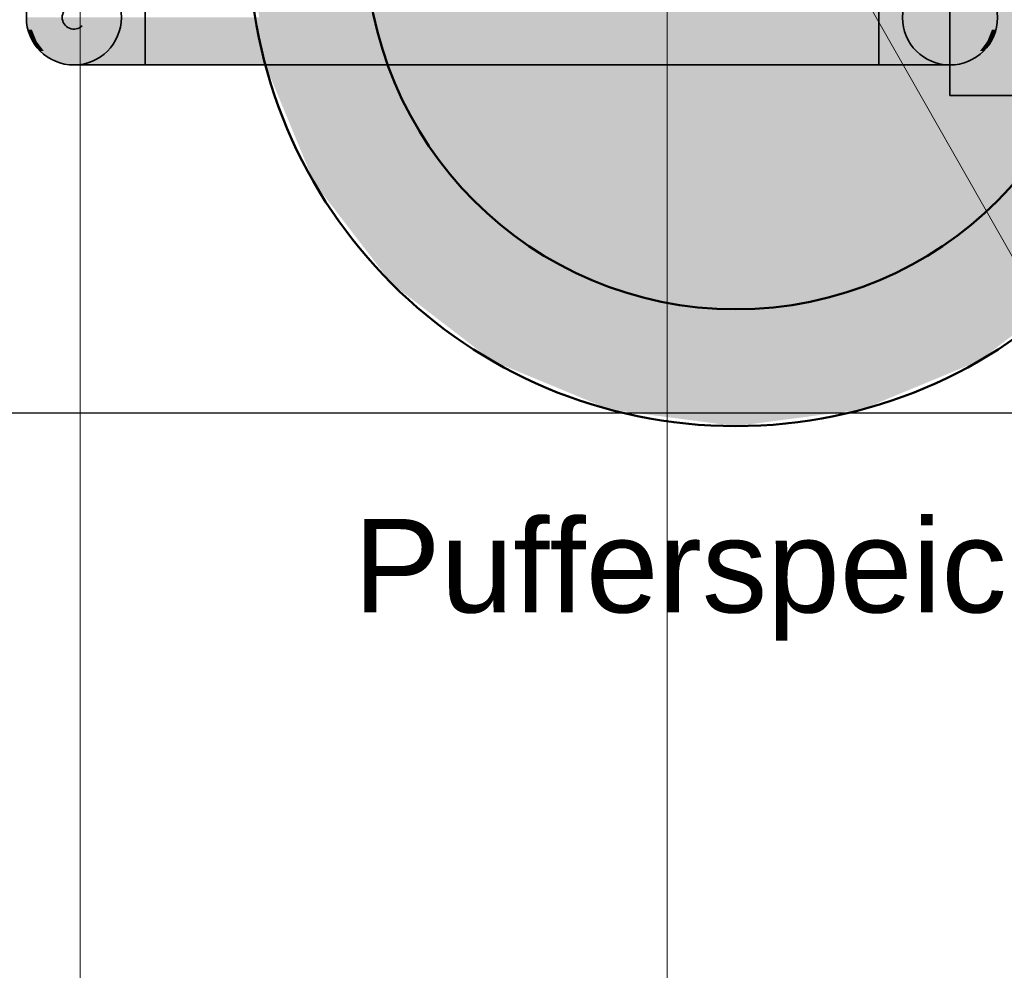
# Model space of a CAD drawing. Extents: x -459 to 541, y -543 to 550.
# Tile 325 of 577: x 110 to 135, y 305 to 330. Entities that reach past the tile are written whole.
import ezdxf
from ezdxf.lldxf.tags import DXFTag

# ---------------------------------------------------------------- set-up
doc = ezdxf.new("R2010")
doc.units = 0
doc.layers.get('0').update_dxf_attribs({"lineweight": 35})
for name, color, linetype, lineweight in [('0-Shading', 7, 'Continuous', 35), ('5_UG-BESTAND', 7, 'Continuous', 25), ('5_UG-NEU', 7, 'Continuous', 25)]:
    doc.layers.add(name, color=color, linetype=linetype, lineweight=lineweight)
for name, color, linetype, lineweight, true_color in [('H_Heizung', 1, 'Continuous', 35, 0xff0000), ('H_Vorlauf', 1, 'Continuous', 35, 0xff0000), ('X_Geometrie', 3, 'Continuous', 50, 0x00ff00), ('X_Geometrie-Shading', 3, 'Continuous', 50, 0x00ff00), ('X_Schnittangaben', 7, 'Continuous', 25, 0xc0c0c0), ('X_Text', 2, 'Continuous', 35, 0xffff00)]:
    doc.layers.add(name, color=color, linetype=linetype, lineweight=lineweight, true_color=true_color)
doc.styles.get("Standard").update_dxf_attribs({"font": 'arial.ttf'})
tags = doc.linetypes.add('PUNKT2_S9', pattern=[0.0005, 0, -0.0005]).pattern_tags.tags
tags[6:7] = [DXFTag(74, 4), DXFTag(75, 0), DXFTag(340, '0'), DXFTag(46, 1.0), DXFTag(50, 0.0), DXFTag(44, 0.0), DXFTag(45, 0.0)]
tags[4:5] = [DXFTag(74, 4), DXFTag(75, 0), DXFTag(340, '0'), DXFTag(46, 1.0), DXFTag(50, 0.0), DXFTag(44, 0.0), DXFTag(45, 0.0)]
tags = doc.linetypes.add('STRICHPUNKT2', pattern=[12.7, 6.35, -3.175, 0, -3.175]).pattern_tags.tags
tags[10:11] = [DXFTag(74, 4), DXFTag(75, 0), DXFTag(340, '0'), DXFTag(46, 0.0), DXFTag(50, 0.0), DXFTag(44, 0.0), DXFTag(45, 0.0)]
tags[8:9] = [DXFTag(74, 4), DXFTag(75, 0), DXFTag(340, '0'), DXFTag(46, 0.0), DXFTag(50, 0.0), DXFTag(44, 0.0), DXFTag(45, 0.0)]
tags[6:7] = [DXFTag(74, 4), DXFTag(75, 0), DXFTag(340, '0'), DXFTag(46, 0.0), DXFTag(50, 0.0), DXFTag(44, 0.0), DXFTag(45, 0.0)]
tags[4:5] = [DXFTag(74, 4), DXFTag(75, 0), DXFTag(340, '0'), DXFTag(46, 0.0), DXFTag(50, 0.0), DXFTag(44, 0.0), DXFTag(45, 0.0)]
tags = doc.linetypes.add('STRICHPUNKT2_S5', pattern=[0.01, 0.008, -0.001, 0, -0.001]).pattern_tags.tags
tags[10:11] = [DXFTag(74, 4), DXFTag(75, 0), DXFTag(340, '0'), DXFTag(46, 1.0), DXFTag(50, 0.0), DXFTag(44, 0.0), DXFTag(45, 0.0)]
tags[8:9] = [DXFTag(74, 4), DXFTag(75, 0), DXFTag(340, '0'), DXFTag(46, 1.0), DXFTag(50, 0.0), DXFTag(44, 0.0), DXFTag(45, 0.0)]
tags[6:7] = [DXFTag(74, 4), DXFTag(75, 0), DXFTag(340, '0'), DXFTag(46, 1.0), DXFTag(50, 0.0), DXFTag(44, 0.0), DXFTag(45, 0.0)]
tags[4:5] = [DXFTag(74, 4), DXFTag(75, 0), DXFTag(340, '0'), DXFTag(46, 1.0), DXFTag(50, 0.0), DXFTag(44, 0.0), DXFTag(45, 0.0)]
tags = doc.linetypes.add('VERDECKT2_S2', pattern=[0.0027, 0.002, -0.0007]).pattern_tags.tags
tags[6:7] = [DXFTag(74, 4), DXFTag(75, 0), DXFTag(340, '0'), DXFTag(46, 1.0), DXFTag(50, 0.0), DXFTag(44, 0.0), DXFTag(45, 0.0)]
tags[4:5] = [DXFTag(74, 4), DXFTag(75, 0), DXFTag(340, '0'), DXFTag(46, 1.0), DXFTag(50, 0.0), DXFTag(44, 0.0), DXFTag(45, 0.0)]

# ---------------------------------------------------------------- blocks, each defined once
blk = doc.blocks.new('Shading-A07ALAKX1N', base_point=(152.549, 262.235))
at = {"layer": '0-Shading', "color": 14, "true_color": 0x900000}
for points in [[(109.946, 329.569), (109.906, 329.885), (109.843, 329.569), (109.802, 329.885)], [(134.697, 329.569), (134.738, 329.885), (134.594, 329.569), (134.634, 329.885)], [(112.852, 328.665), (112.852, 328.707), (112.378, 328.665), (112.297, 328.707)], [(112.852, 328.707), (112.852, 328.665), (131.688, 328.707), (131.688, 328.665)], [(132.162, 328.665), (132.244, 328.707), (131.688, 328.665), (131.688, 328.707)]]:
    blk.add_solid(points, dxfattribs=at)
at = {"layer": '0-Shading', "color": 14, "true_color": 0xaf0000}
for points in [[(110.247, 329.569), (110.211, 329.885), (109.946, 329.569), (109.906, 329.885)], [(134.594, 329.569), (134.634, 329.885), (134.294, 329.569), (134.33, 329.885)], [(111.127, 328.829), (110.948, 329.023), (110.739, 328.829), (110.52, 329.023)], [(133.801, 328.829), (134.02, 329.023), (133.413, 328.829), (133.592, 329.023)]]:
    blk.add_solid(points, dxfattribs=at)
at = {"layer": '0-Shading', "color": 12, "true_color": 0xcc0000}
for points in [[(110.725, 329.569), (110.695, 329.885), (110.247, 329.569), (110.211, 329.885)], [(134.294, 329.569), (134.33, 329.885), (133.815, 329.569), (133.845, 329.885)], [(112.852, 328.829), (112.852, 329.023), (112.22, 328.829), (112.155, 329.023)], [(132.32, 328.829), (132.385, 329.023), (131.688, 328.829), (131.688, 329.023)]]:
    blk.add_solid(points, dxfattribs=at)
at = {"layer": '0-Shading', "color": 12, "true_color": 0xe30000}
for points in [[(111.348, 329.569), (111.327, 329.885), (110.725, 329.569), (110.695, 329.885)], [(133.815, 329.569), (133.845, 329.885), (133.192, 329.569), (133.213, 329.885)]]:
    blk.add_solid(points, dxfattribs=at)
at = {"layer": '0-Shading', "color": 1, "true_color": 0xf40000}
for points in [[(112.073, 329.569), (112.062, 329.885), (111.348, 329.569), (111.327, 329.885)], [(133.192, 329.569), (133.213, 329.885), (132.467, 329.569), (132.478, 329.885)], [(112.852, 329.275), (112.852, 329.569), (112.105, 329.275), (112.073, 329.569)], [(132.435, 329.275), (132.467, 329.569), (131.688, 329.275), (131.688, 329.569)]]:
    blk.add_solid(points, dxfattribs=at)
at = {"layer": '0-Shading', "color": 1, "true_color": 0xfc0000}
for points in [[(112.852, 329.569), (112.852, 329.885), (112.073, 329.569), (112.062, 329.885)], [(132.467, 329.569), (132.478, 329.885), (131.688, 329.569), (131.688, 329.885)]]:
    blk.add_solid(points, dxfattribs=at)
at = {"layer": '0-Shading', "color": 1, "true_color": 0xfd0000}
blk.add_solid([(112.852, 329.885), (112.852, 329.569), (131.688, 329.885), (131.688, 329.569)], dxfattribs=at)
at = {"layer": '0-Shading', "color": 14, "true_color": 0x8e0000}
for points in [[(110.064, 329.275), (109.946, 329.569), (109.965, 329.275), (109.843, 329.569)], [(134.575, 329.275), (134.697, 329.569), (134.476, 329.275), (134.594, 329.569)]]:
    blk.add_solid(points, dxfattribs=at)
at = {"layer": '0-Shading', "color": 14, "true_color": 0xac0000}
for points in [[(110.352, 329.275), (110.247, 329.569), (110.064, 329.275), (109.946, 329.569)], [(134.476, 329.275), (134.594, 329.569), (134.188, 329.275), (134.294, 329.569)], [(112.297, 328.707), (112.22, 328.829), (111.779, 328.707), (111.632, 328.829)], [(132.761, 328.707), (132.908, 328.829), (132.244, 328.707), (132.32, 328.829)]]:
    blk.add_solid(points, dxfattribs=at)
at = {"layer": '0-Shading', "color": 12, "true_color": 0xc70000}
for points in [[(110.811, 329.275), (110.725, 329.569), (110.352, 329.275), (110.247, 329.569)], [(134.188, 329.275), (134.294, 329.569), (133.729, 329.275), (133.815, 329.569)], [(112.22, 328.829), (112.155, 329.023), (111.632, 328.829), (111.506, 329.023)], [(132.908, 328.829), (133.034, 329.023), (132.32, 328.829), (132.385, 329.023)]]:
    blk.add_solid(points, dxfattribs=at)
at = {"layer": '0-Shading', "color": 12, "true_color": 0xdd0000}
for points in [[(111.409, 329.275), (111.348, 329.569), (110.811, 329.275), (110.725, 329.569)], [(133.729, 329.275), (133.815, 329.569), (133.131, 329.275), (133.192, 329.569)], [(112.155, 329.023), (112.105, 329.275), (111.506, 329.023), (111.409, 329.275)], [(133.034, 329.023), (133.131, 329.275), (132.385, 329.023), (132.435, 329.275)]]:
    blk.add_solid(points, dxfattribs=at)
at = {"layer": '0-Shading', "color": 1, "true_color": 0xec0000}
for points in [[(112.105, 329.275), (112.073, 329.569), (111.409, 329.275), (111.348, 329.569)], [(133.131, 329.275), (133.192, 329.569), (132.435, 329.275), (132.467, 329.569)]]:
    blk.add_solid(points, dxfattribs=at)
at = {"layer": '0-Shading', "color": 1, "true_color": 0xf50000}
blk.add_solid([(112.852, 329.569), (112.852, 329.275), (131.688, 329.569), (131.688, 329.275)], dxfattribs=at)
at = {"layer": '0-Shading', "color": 14, "true_color": 0x8c0000}
for points in [[(110.251, 329.023), (110.064, 329.275), (110.159, 329.023), (109.965, 329.275)], [(134.381, 329.023), (134.575, 329.275), (134.289, 329.023), (134.476, 329.275)], [(111.937, 328.665), (111.779, 328.707), (111.558, 328.665), (111.335, 328.707)], [(132.982, 328.665), (133.205, 328.707), (132.603, 328.665), (132.761, 328.707)]]:
    blk.add_solid(points, dxfattribs=at)
at = {"layer": '0-Shading', "color": 14, "true_color": 0xa60000}
for points in [[(110.52, 329.023), (110.352, 329.275), (110.251, 329.023), (110.064, 329.275)], [(134.289, 329.023), (134.476, 329.275), (134.02, 329.023), (134.188, 329.275)], [(111.779, 328.707), (111.632, 328.829), (111.335, 328.707), (111.127, 328.829)], [(133.205, 328.707), (133.413, 328.829), (132.761, 328.707), (132.908, 328.829)]]:
    blk.add_solid(points, dxfattribs=at)
at = {"layer": '0-Shading', "color": 12, "true_color": 0xbd0000}
for points in [[(110.948, 329.023), (110.811, 329.275), (110.52, 329.023), (110.352, 329.275)], [(134.02, 329.023), (134.188, 329.275), (133.592, 329.023), (133.729, 329.275)], [(111.632, 328.829), (111.506, 329.023), (111.127, 328.829), (110.948, 329.023)], [(133.413, 328.829), (133.592, 329.023), (132.908, 328.829), (133.034, 329.023)]]:
    blk.add_solid(points, dxfattribs=at)
at = {"layer": '0-Shading', "color": 12, "true_color": 0xd00000}
for points in [[(111.506, 329.023), (111.409, 329.275), (110.948, 329.023), (110.811, 329.275)], [(133.592, 329.023), (133.729, 329.275), (133.034, 329.023), (133.131, 329.275)]]:
    blk.add_solid(points, dxfattribs=at)
at = {"layer": '0-Shading', "color": 12, "true_color": 0xe40000}
for points in [[(112.852, 329.023), (112.852, 329.275), (112.155, 329.023), (112.105, 329.275)], [(112.852, 329.275), (112.852, 329.023), (131.688, 329.275), (131.688, 329.023)], [(132.385, 329.023), (132.435, 329.275), (131.688, 329.023), (131.688, 329.275)]]:
    blk.add_solid(points, dxfattribs=at)
at = {"layer": '0-Shading', "color": 16, "true_color": 0x890000}
for points in [[(110.495, 328.829), (110.251, 329.023), (110.412, 328.829), (110.159, 329.023)], [(134.128, 328.829), (134.381, 329.023), (134.045, 328.829), (134.289, 329.023)], [(111.558, 328.665), (111.335, 328.707), (111.267, 328.665), (110.994, 328.707)], [(133.273, 328.665), (133.546, 328.707), (132.982, 328.665), (133.205, 328.707)]]:
    blk.add_solid(points, dxfattribs=at)
at = {"layer": '0-Shading', "color": 14, "true_color": 0x9d0000}
for points in [[(110.739, 328.829), (110.52, 329.023), (110.495, 328.829), (110.251, 329.023)], [(134.045, 328.829), (134.289, 329.023), (133.801, 328.829), (134.02, 329.023)], [(111.335, 328.707), (111.127, 328.829), (110.994, 328.707), (110.739, 328.829)], [(133.546, 328.707), (133.801, 328.829), (133.205, 328.707), (133.413, 328.829)]]:
    blk.add_solid(points, dxfattribs=at)
at = {"layer": '0-Shading', "color": 12, "true_color": 0xcd0000}
blk.add_solid([(112.852, 329.023), (112.852, 328.829), (131.688, 329.023), (131.688, 328.829)], dxfattribs=at)
at = {"layer": '0-Shading', "color": 16, "true_color": 0x850000}
for points in [[(110.779, 328.707), (110.495, 328.829), (110.706, 328.707), (110.412, 328.829)], [(111.267, 328.665), (110.994, 328.707), (111.084, 328.665), (110.779, 328.707)], [(133.456, 328.665), (133.761, 328.707), (133.273, 328.665), (133.546, 328.707)], [(133.834, 328.707), (134.128, 328.829), (133.761, 328.707), (134.045, 328.829)]]:
    blk.add_solid(points, dxfattribs=at)
at = {"layer": '0-Shading', "color": 14, "true_color": 0x920000}
for points in [[(110.994, 328.707), (110.739, 328.829), (110.779, 328.707), (110.495, 328.829)], [(133.761, 328.707), (134.045, 328.829), (133.546, 328.707), (133.801, 328.829)]]:
    blk.add_solid(points, dxfattribs=at)
at = {"layer": '0-Shading', "color": 16, "true_color": 0x810000}
for points in [[(111.084, 328.665), (110.779, 328.707), (111.022, 328.665), (110.706, 328.707)], [(133.518, 328.665), (133.834, 328.707), (133.456, 328.665), (133.761, 328.707)]]:
    blk.add_solid(points, dxfattribs=at)
at = {"layer": '0-Shading', "color": 14, "true_color": 0x8f0000}
for points in [[(112.378, 328.665), (112.297, 328.707), (111.937, 328.665), (111.779, 328.707)], [(132.603, 328.665), (132.761, 328.707), (132.162, 328.665), (132.244, 328.707)]]:
    blk.add_solid(points, dxfattribs=at)
at = {"layer": '0-Shading', "color": 14, "true_color": 0xb00000}
for points in [[(112.852, 328.707), (112.852, 328.829), (112.297, 328.707), (112.22, 328.829)], [(112.852, 328.829), (112.852, 328.707), (131.688, 328.829), (131.688, 328.707)], [(132.244, 328.707), (132.32, 328.829), (131.688, 328.707), (131.688, 328.829)]]:
    blk.add_solid(points, dxfattribs=at)
blk = doc.blocks.new('Shading-A07ALAMN1N', base_point=(128.018, 331.893))
at = {"layer": 'X_Geometrie-Shading', "color": 8, "true_color": 0x808080}
for points in [[(128.018, 331.893), (115.518, 331.893), (115.944, 328.658)], [(128.018, 331.893), (115.944, 328.658), (117.193, 325.643)], [(128.018, 331.893), (117.193, 325.643), (119.179, 323.055)], [(128.018, 331.893), (119.179, 323.055), (121.768, 321.068)], [(128.018, 331.893), (121.768, 321.068), (124.783, 319.819)], [(128.018, 331.893), (124.783, 319.819), (128.018, 319.393)], [(128.018, 331.893), (128.018, 319.393), (131.253, 319.819)], [(128.018, 331.893), (131.253, 319.819), (134.268, 321.068)], [(128.018, 331.893), (134.268, 321.068), (136.857, 323.055)], [(128.018, 331.893), (136.857, 323.055), (138.843, 325.643)], [(128.018, 331.893), (138.843, 325.643), (140.092, 328.658)], [(128.018, 331.893), (140.092, 328.658), (140.518, 331.893)]]:
    blk.add_solid(points, dxfattribs=at)
blk = doc.blocks.new('Shading-A07ALAMP1N', base_point=(128.018, 331.893))
at = {"layer": 'X_Geometrie-Shading', "color": 1, "true_color": 0xff0000}
for points in [[(128.018, 331.893), (128.018, 341.393), (125.559, 341.07)], [(128.018, 331.893), (130.477, 341.07), (128.018, 341.393)], [(128.018, 331.893), (125.559, 341.07), (123.268, 340.121)], [(128.018, 331.893), (132.768, 340.121), (130.477, 341.07)], [(128.018, 331.893), (123.268, 340.121), (121.301, 338.611)], [(128.018, 331.893), (134.736, 338.611), (132.768, 340.121)], [(128.018, 331.893), (121.301, 338.611), (119.791, 336.643)], [(128.018, 331.893), (136.245, 336.643), (134.736, 338.611)], [(128.018, 331.893), (119.791, 336.643), (118.842, 334.352)], [(128.018, 331.893), (137.194, 334.352), (136.245, 336.643)], [(128.018, 331.893), (118.842, 334.352), (118.518, 331.893)], [(128.018, 331.893), (137.518, 331.893), (137.194, 334.352)], [(128.018, 331.893), (118.518, 331.893), (118.842, 329.435)], [(128.018, 331.893), (118.842, 329.435), (119.791, 327.143)], [(128.018, 331.893), (119.791, 327.143), (121.301, 325.176)], [(128.018, 331.893), (121.301, 325.176), (123.268, 323.666)], [(128.018, 331.893), (123.268, 323.666), (125.559, 322.717)], [(128.018, 331.893), (125.559, 322.717), (128.018, 322.393)], [(128.018, 331.893), (128.018, 322.393), (130.477, 322.717)], [(128.018, 331.893), (130.477, 322.717), (132.768, 323.666)], [(128.018, 331.893), (132.768, 323.666), (134.736, 325.176)], [(128.018, 331.893), (134.736, 325.176), (136.245, 327.143)], [(128.018, 331.893), (136.245, 327.143), (137.194, 329.435)], [(128.018, 331.893), (137.194, 329.435), (137.518, 331.893)]]:
    blk.add_solid(points, dxfattribs=at)
blk = doc.blocks.new('Schnitt-A07ALAQT1N', base_point=(-427.83, 202.397))
at = {"color": 0, "linetype": 'ByBlock', "lineweight": -2, "ltscale": 0.25}
blk.add_line((263.695, 319.722), (98.084, 319.722), dxfattribs=at)
blk = doc.blocks.new('Referenz-A07ALAR41N', base_point=(-170.808, 0))
at = {"layer": '5_UG-BESTAND', "color": 0, "linetype": 'STRICHPUNKT2_S5', "lineweight": 13, "ltscale": 0.13}
blk.add_line((126.26, 257.055), (126.26, 454.899), dxfattribs=at)
at = {"layer": '5_UG-NEU', "color": 0, "linetype": 'VERDECKT2_S2', "lineweight": 13, "ltscale": 0.13}
blk.add_line((111.184, 330.655), (111.184, 259.055), dxfattribs=at)
at = {"layer": '5_UG-NEU', "color": 0, "linetype": 'PUNKT2_S9', "lineweight": 13, "ltscale": 0.13}
blk.add_line((131.184, 330.655), (171.944, 259.055), dxfattribs=at)
blk = doc.blocks.new('hydraulische Weiche-A07ALBMC1N', base_point=(133.518, 327.885))
at = {"color": 0, "linetype": 'ByBlock', "lineweight": -2, "ltscale": 0.35}
for p, q in [((133.518, 335.885), (133.518, 327.885)), ((137.518, 335.885), (133.518, 335.885)), ((137.518, 327.885), (137.518, 335.885)), ((133.518, 327.885), (137.518, 327.885))]:
    blk.add_line(p, q, dxfattribs=at)
at = {"color": 0, "linetype": 'ByBlock', "lineweight": -2, "ltscale": 0.35, "char_height": 1, "attachment_point": 1}
for s, insert in [('{\\fArial;P}', (133.636, 332.385)), ('{\\fArial;S}', (136.622, 332.385))]:
    blk.add_mtext(s, dxfattribs=dict(at, insert=insert))
blk = doc.blocks.new('Zylinder-A07ALBMG1N', base_point=(118.518, 322.393))
at = {"color": 0, "linetype": 'ByBlock', "lineweight": -2, "ltscale": 0.5}
blk.add_circle((128.018, 331.893), 9.5, dxfattribs=at)
blk = doc.blocks.new('Zylinder-A07ALBMI1N', base_point=(115.518, 319.393))
at = {"color": 0, "linetype": 'ByBlock', "lineweight": -2, "ltscale": 0.5}
blk.add_circle((128.018, 331.893), 12.5, dxfattribs=at)
blk = doc.blocks.new('Rohr - 1703-A07ALBN21N', base_point=(59.63, 329.585))
at = {"color": 0, "lineweight": -2}
blk.add_ellipse((111.022, 329.885), major_axis=(0.212, 0.212), ratio=1, start_param=0, end_param=4.712389, dxfattribs=at)
blk = doc.blocks.new('Einzeiliger Text-A07ALBQM1N', base_point=(118.205, 314.608))
at = {"color": 0, "lineweight": -2, "insert": (118.205, 317.008), "char_height": 2.4, "attachment_point": 1}
blk.add_mtext('{\\fArial;Pufferspeicher 1.200l }', dxfattribs=at)
blk = doc.blocks.new('Geometrie-A07ALC2G1N', base_point=(-101.131, 241.343))
at = {"layer": 'H_Vorlauf', "lineweight": -2}
for p, q in [((112.852, 328.665), (112.852, 331.105)), ((131.688, 328.665), (131.688, 331.105)), ((112.852, 330.391), (112.852, 329.38)), ((131.688, 330.391), (131.688, 329.38)), ((112.852, 329.38), (112.852, 328.665)), ((131.688, 329.38), (131.688, 328.665)), ((111.084, 328.665), (111.022, 328.665)), ((111.267, 328.665), (111.084, 328.665)), ((111.558, 328.665), (111.267, 328.665)), ((111.937, 328.665), (111.558, 328.665)), ((112.378, 328.665), (111.937, 328.665)), ((112.852, 328.665), (112.378, 328.665)), ((112.852, 328.665), (131.688, 328.665)), ((132.162, 328.665), (131.688, 328.665)), ((132.603, 328.665), (132.162, 328.665)), ((132.982, 328.665), (132.603, 328.665)), ((133.273, 328.665), (132.982, 328.665)), ((133.456, 328.665), (133.273, 328.665)), ((133.518, 328.665), (133.456, 328.665))]:
    blk.add_line(p, q, dxfattribs=at)
for centre in [(111.022, 329.885), (111.022, 329.885), (111.022, 329.885), (133.518, 329.885), (133.518, 329.885)]:
    blk.add_circle(centre, 1.22, dxfattribs=at)

msp = doc.modelspace()

# ---------------------------------------------------------------- block references
at = {"color": 251, "lineweight": 25, "ltscale": 0.25, "true_color": 0x585858}
msp.add_blockref('Referenz-A07ALAR41N', (-170.808, 0), dxfattribs=at)
msp.add_blockref('Shading-A07ALAKX1N', (152.549, 262.235))
at = {"linetype": 'Continuous', "ltscale": 0.35}
msp.add_blockref('Geometrie-A07ALC2G1N', (-101.131, 241.343), dxfattribs=at)
at = {"layer": 'H_Heizung', "ltscale": 0.35}
msp.add_blockref('hydraulische Weiche-A07ALBMC1N', (133.518, 327.885), dxfattribs=at)
at = {"layer": 'H_Vorlauf', "ltscale": 0.35}
msp.add_blockref('Rohr - 1703-A07ALBN21N', (59.63, 329.585), dxfattribs=at)
at = {"layer": 'X_Geometrie'}
for name in ['Shading-A07ALAMN1N', 'Shading-A07ALAMP1N']:
    msp.add_blockref(name, (128.018, 331.893), dxfattribs=at)
at = {"layer": 'X_Geometrie', "color": 8, "ltscale": 0.5, "true_color": 0x808080}
msp.add_blockref('Zylinder-A07ALBMI1N', (115.518, 319.393), dxfattribs=at)
at = {"layer": 'X_Geometrie', "color": 1, "ltscale": 0.5, "true_color": 0xff0000}
msp.add_blockref('Zylinder-A07ALBMG1N', (118.518, 322.393), dxfattribs=at)
at = {"layer": 'X_Schnittangaben', "color": 1, "linetype": 'STRICHPUNKT2', "ltscale": 0.25, "true_color": 0xff0000}
msp.add_blockref('Schnitt-A07ALAQT1N', (-427.83, 202.397), dxfattribs=at)
at = {"layer": 'X_Text', "ltscale": 0.35}
msp.add_blockref('Einzeiliger Text-A07ALBQM1N', (118.205, 314.608), dxfattribs=at)

doc.saveas('drawing.dxf')
